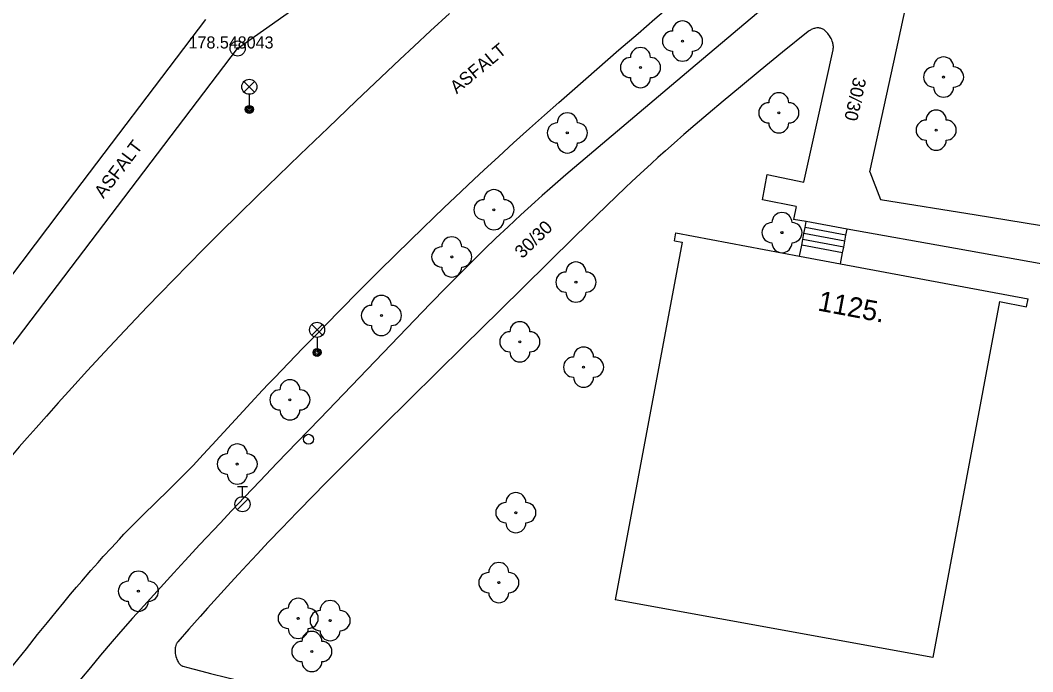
# Model space of a CAD drawing. Extents: x -538441 to -536770, y -1181008 to -1179809.
# Drawn here: x -538289.2 to -538238.9, y -1180725 to -1180692.6 of the extents above; entities that cross this region are included whole.
import ezdxf

# ---------------------------------------------------------------- set-up
doc = ezdxf.new("R2010")
doc.units = 0
for name, color, linetype in [('Vrstva 10', 7, 'Continuous'), ('Vrstva 11', 7, 'Continuous'), ('Vrstva 21', 7, 'Continuous'), ('Vrstva 22', 7, 'Continuous'), ('Vrstva 23', 7, 'Continuous'), ('Vrstva 28', 7, 'Continuous'), ('Vrstva 33', 7, 'Continuous'), ('Vrstva 40', 7, 'Continuous'), ('Vrstva 47', 7, 'Continuous'), ('Vrstva 5', 7, 'Continuous')]:
    doc.layers.add(name, color=color, linetype=linetype)

msp = doc.modelspace()

# ---------------------------------------------------------------- linework, layer by layer
at = {"layer": 'Vrstva 10'}
for p, q in [((-538267.885, -1180692.298), (-538268.82, -1180693.165)), ((-538261.787, -1180696.15), (-538260.547, -1180695.062)), ((-538275.31, -1180699.31), (-538276.408, -1180700.366))]:
    msp.add_line(p, q, dxfattribs=at)
for points in [[(-538260.547, -1180695.062), (-538259.457, -1180694.114), (-538258.501, -1180693.289), (-538257.662, -1180692.569), (-538256.927, -1180691.942), (-538255.636, -1180690.847), (-538254.665, -1180690.029), (-538253.205, -1180688.807)], [(-538268.82, -1180693.165), (-538269.637, -1180693.927), (-538270.349, -1180694.595), (-538271.593, -1180695.768), (-538272.524, -1180696.651), (-538273.918, -1180697.979), (-538275.31, -1180699.31)], [(-538268.165, -1180701.97), (-538267.305, -1180701.154), (-538266.656, -1180700.546), (-538266.167, -1180700.091), (-538265.431, -1180699.414), (-538264.69, -1180698.74), (-538263.896, -1180698.025), (-538263.149, -1180697.357), (-538262.447, -1180696.733), (-538261.787, -1180696.15)], [(-538276.408, -1180700.366), (-538277.431, -1180701.361), (-538278.385, -1180702.298), (-538279.275, -1180703.181), (-538280.106, -1180704.012), (-538280.88, -1180704.794), (-538281.602, -1180705.531), (-538282.276, -1180706.225), (-538282.905, -1180706.878)], [(-538275.187, -1180708.967), (-538274.549, -1180708.31), (-538273.949, -1180707.695), (-538273.385, -1180707.121), (-538272.323, -1180706.048), (-538271.389, -1180705.114), (-538270.567, -1180704.301), (-538269.846, -1180703.593), (-538269.211, -1180702.976), (-538268.654, -1180702.439), (-538268.165, -1180701.97)], [(-538282.905, -1180706.878), (-538283.492, -1180707.493), (-538284.04, -1180708.071)], [(-538284.04, -1180708.071), (-538284.552, -1180708.615), (-538285.03, -1180709.127), (-538285.476, -1180709.608), (-538285.893, -1180710.061), (-538286.671, -1180710.914), (-538287.347, -1180711.664), (-538287.935, -1180712.323), (-538288.448, -1180712.903), (-538288.894, -1180713.412), (-538289.282, -1180713.859), (-538289.959, -1180714.645), (-538290.463, -1180715.237)], [(-538281.866, -1180716.015), (-538281.556, -1180715.71), (-538281.324, -1180715.48), (-538280.98, -1180715.132), (-538280.64, -1180714.78), (-538280.13, -1180714.239), (-538279.687, -1180713.762), (-538278.147, -1180712.084), (-538277.761, -1180711.665), (-538277.178, -1180711.04), (-538276.885, -1180710.729), (-538276.59, -1180710.42), (-538275.867, -1180709.669), (-538275.187, -1180708.967)], [(-538288.376, -1180723.197), (-538287.885, -1180722.586), (-538287.453, -1180722.055), (-538287.071, -1180721.593), (-538286.735, -1180721.19), (-538286.438, -1180720.84), (-538286.177, -1180720.535), (-538285.717, -1180720.004), (-538285.368, -1180719.609), (-538285.104, -1180719.314), (-538284.704, -1180718.875), (-538284.3, -1180718.44), (-538284.077, -1180718.205), (-538283.866, -1180717.987), (-538283.466, -1180717.582), (-538283.113, -1180717.231), (-538281.866, -1180716.015)], [(-538291.684, -1180727.453), (-538291.1, -1180726.69), (-538290.282, -1180725.629), (-538289.564, -1180724.704), (-538288.933, -1180723.898), (-538288.376, -1180723.197)]]:
    msp.add_lwpolyline(points, dxfattribs=at)
at = {"layer": 'Vrstva 11'}
for p, q in [((-538278.42, -1180694.04), (-538258.05, -1180679.59)), ((-538245.78, -1180694.725), (-538244.59, -1180689.27)), ((-538249.66, -1180689.8), (-538255.875, -1180695.065)), ((-538287.245, -1180702.15), (-538280, -1180692.6)), ((-538294.48, -1180715.15), (-538278.42, -1180694.04)), ((-538255.875, -1180695.065), (-538262.09, -1180700.33)), ((-538246.97, -1180700.18), (-538245.78, -1180694.725)), ((-538246.97, -1180700.18), (-538246.44, -1180701.55)), ((-538252.31, -1180701.57), (-538252.07, -1180700.31)), ((-538252.07, -1180700.31), (-538250.25, -1180700.69)), ((-538250.633, -1180701.908), (-538252.31, -1180701.57)), ((-538294.49, -1180711.7), (-538287.245, -1180702.15)), ((-538250.633, -1180701.908), (-538250.76, -1180702.54)), ((-538250.14, -1180702.65), (-538250.76, -1180702.54)), ((-538248.103, -1180703.031), (-538250.14, -1180702.65)), ((-538248.213, -1180703.62), (-538250.25, -1180703.239)), ((-538248.158, -1180703.325), (-538250.195, -1180702.944)), ((-538242.706, -1180703.99), (-538248.103, -1180703.031)), ((-538248.268, -1180703.915), (-538250.305, -1180703.534)), ((-538248.323, -1180704.21), (-538250.36, -1180703.829)), ((-538237.31, -1180704.95), (-538242.706, -1180703.99)), ((-538268.823, -1180706.725), (-538274.33, -1180712.46)), ((-538280.847, -1180722.919), (-538281.4, -1180723.55))]:
    msp.add_line(p, q, dxfattribs=at)
for points in [[(-538250.25, -1180700.69), (-538249.525, -1180697.4), (-538248.8, -1180694.11), (-538248.789, -1180694.047), (-538248.784, -1180693.989), (-538248.784, -1180693.935), (-538248.788, -1180693.884), (-538248.794, -1180693.836), (-538248.803, -1180693.792), (-538248.814, -1180693.751), (-538248.839, -1180693.674), (-538248.868, -1180693.607), (-538248.897, -1180693.549), (-538248.925, -1180693.499), (-538248.981, -1180693.412), (-538249.028, -1180693.348), (-538249.065, -1180693.3), (-538249.126, -1180693.229), (-538249.19, -1180693.16), (-538249.212, -1180693.139), (-538249.257, -1180693.103), (-538249.302, -1180693.075), (-538249.346, -1180693.054), (-538249.389, -1180693.039), (-538249.43, -1180693.029), (-538249.47, -1180693.022), (-538249.507, -1180693.018), (-538249.543, -1180693.017), (-538249.61, -1180693.02), (-538249.668, -1180693.027), (-538249.718, -1180693.038), (-538249.762, -1180693.05), (-538249.836, -1180693.077), (-538249.889, -1180693.101), (-538249.927, -1180693.121), (-538249.981, -1180693.154), (-538250.03, -1180693.19)], [(-538250.03, -1180693.19), (-538251.312, -1180694.226), (-538252.433, -1180695.14), (-538253.412, -1180695.945), (-538254.265, -1180696.656), (-538255.008, -1180697.283), (-538255.655, -1180697.836), (-538256.219, -1180698.323), (-538256.709, -1180698.753), (-538257.137, -1180699.131), (-538257.509, -1180699.464)], [(-538257.509, -1180699.464), (-538257.833, -1180699.756), (-538258.397, -1180700.272), (-538258.817, -1180700.662)], [(-538262.09, -1180700.33), (-538262.499, -1180700.68), (-538262.893, -1180701.022), (-538263.272, -1180701.356), (-538263.637, -1180701.682), (-538263.988, -1180702), (-538264.326, -1180702.31), (-538264.652, -1180702.613), (-538264.967, -1180702.908), (-538265.572, -1180703.483), (-538266.135, -1180704.027), (-538266.659, -1180704.541), (-538267.148, -1180705.026), (-538267.604, -1180705.483), (-538268.029, -1180705.913), (-538268.823, -1180706.725)], [(-538258.817, -1180700.662), (-538259.13, -1180700.957), (-538259.597, -1180701.402), (-538260.06, -1180701.85), (-538261.627, -1180703.382), (-538262.995, -1180704.723), (-538265.384, -1180707.071)], [(-538246.44, -1180701.55), (-538241.675, -1180702.32), (-538236.91, -1180703.09), (-538236.813, -1180703.108), (-538236.72, -1180703.129), (-538236.631, -1180703.152)], [(-538250.461, -1180704.363), (-538250.36, -1180703.829), (-538250.305, -1180703.534), (-538250.25, -1180703.239), (-538250.195, -1180702.944), (-538250.14, -1180702.65)], [(-538248.424, -1180704.744), (-538248.323, -1180704.21), (-538248.268, -1180703.915), (-538248.213, -1180703.62), (-538248.158, -1180703.325), (-538248.103, -1180703.031)], [(-538265.384, -1180707.071), (-538267.173, -1180708.834), (-538269.852, -1180711.483), (-538271.191, -1180712.81)], [(-538274.33, -1180712.46), (-538275.464, -1180713.63), (-538276.453, -1180714.657), (-538277.315, -1180715.557), (-538278.068, -1180716.347), (-538278.724, -1180717.04), (-538279.297, -1180717.648), (-538280.296, -1180718.715), (-538281.041, -1180719.519)], [(-538271.191, -1180712.81), (-538272.53, -1180714.14), (-538273.102, -1180714.711), (-538273.636, -1180715.247), (-538274.135, -1180715.75)], [(-538274.135, -1180715.75), (-538274.6, -1180716.223), (-538275.468, -1180717.113), (-538276.222, -1180717.896), (-538276.879, -1180718.584), (-538277.451, -1180719.19), (-538277.95, -1180719.723), (-538278.385, -1180720.192), (-538278.765, -1180720.604), (-538279.427, -1180721.33), (-538279.922, -1180721.879), (-538280.293, -1180722.293), (-538280.847, -1180722.919)], [(-538281.041, -1180719.519), (-538281.599, -1180720.124), (-538282.431, -1180721.035), (-538283.26, -1180721.95), (-538283.648, -1180722.384), (-538284.009, -1180722.793), (-538284.345, -1180723.178), (-538284.658, -1180723.541), (-538285.24, -1180724.226), (-538285.744, -1180724.828), (-538286.182, -1180725.359), (-538286.563, -1180725.825), (-538287.224, -1180726.644)], [(-538281.4, -1180723.55), (-538281.426, -1180723.583), (-538281.447, -1180723.616), (-538281.465, -1180723.648), (-538281.48, -1180723.679), (-538281.503, -1180723.741), (-538281.517, -1180723.798), (-538281.527, -1180723.848), (-538281.532, -1180723.893), (-538281.536, -1180723.972), (-538281.534, -1180724.032), (-538281.531, -1180724.075), (-538281.522, -1180724.139), (-538281.51, -1180724.2), (-538281.489, -1180724.283), (-538281.466, -1180724.36), (-538281.442, -1180724.427), (-538281.417, -1180724.485), (-538281.393, -1180724.534), (-538281.37, -1180724.575), (-538281.348, -1180724.609), (-538281.327, -1180724.638), (-538281.287, -1180724.682), (-538281.255, -1180724.711), (-538281.228, -1180724.73), (-538281.186, -1180724.753)], [(-538281.186, -1180724.753), (-538281.163, -1180724.763), (-538281.14, -1180724.77), (-538280.652, -1180724.9), (-538280.195, -1180725.018), (-538279.767, -1180725.126), (-538278.963, -1180725.323), (-538278.26, -1180725.49), (-538277.644, -1180725.633), (-538276.567, -1180725.876), (-538273.33, -1180726.59)]]:
    msp.add_lwpolyline(points, dxfattribs=at)
at = {"layer": 'Vrstva 21'}
for radius in [0.375, 0.05]:
    msp.add_circle((-538278.42, -1180694.04), radius, dxfattribs=at)
at = {"layer": 'Vrstva 22'}
for centre in [(-538256.29, -1180693.67), (-538258.38, -1180694.99), (-538243.3, -1180695.46), (-538251.5, -1180697.24), (-538262.02, -1180698.24), (-538243.67, -1180698.1), (-538265.67, -1180702.06), (-538251.34, -1180703.2), (-538267.77, -1180704.41), (-538261.59, -1180705.66), (-538271.27, -1180707.32), (-538264.38, -1180708.63), (-538261.21, -1180709.89), (-538275.82, -1180711.52), (-538278.44, -1180714.71), (-538264.58, -1180717.13), (-538265.43, -1180720.61), (-538283.36, -1180721.04), (-538275.409, -1180722.387), (-538273.821, -1180722.501), (-538274.729, -1180724.036)]:
    msp.add_circle(centre, 0.05, dxfattribs=at)
for centre, start, end in [((-538256.29, -1180693.17), 0, 180), ((-538256.79, -1180693.67), 90, 270), ((-538255.79, -1180693.67), 270, 90), ((-538258.38, -1180694.49), 0, 180), ((-538256.29, -1180694.17), 180, 0), ((-538258.88, -1180694.99), 90, 270), ((-538257.88, -1180694.99), 270, 90), ((-538243.3, -1180694.96), 0, 180), ((-538243.8, -1180695.46), 90, 270), ((-538242.8, -1180695.46), 270, 90), ((-538258.38, -1180695.49), 180, 0), ((-538243.3, -1180695.96), 180, 0), ((-538251.5, -1180696.74), 0, 180), ((-538252, -1180697.24), 90, 270), ((-538251, -1180697.24), 270, 90), ((-538243.67, -1180697.6), 0, 180), ((-538262.02, -1180697.74), 0, 180), ((-538244.17, -1180698.1), 90, 270), ((-538243.17, -1180698.1), 270, 90), ((-538262.52, -1180698.24), 90, 270), ((-538261.52, -1180698.24), 270, 90), ((-538251.5, -1180697.74), 180, 0), ((-538243.67, -1180698.6), 180, 0), ((-538262.02, -1180698.74), 180, 0), ((-538265.67, -1180701.56), 0, 180), ((-538266.17, -1180702.06), 90, 270), ((-538265.17, -1180702.06), 270, 90), ((-538251.34, -1180702.7), 0, 180), ((-538265.67, -1180702.56), 180, 0), ((-538251.84, -1180703.2), 90, 270), ((-538250.84, -1180703.2), 270, 90), ((-538267.77, -1180703.91), 0, 180), ((-538251.34, -1180703.7), 180, 0), ((-538268.27, -1180704.41), 90, 270), ((-538267.27, -1180704.41), 270, 90), ((-538261.59, -1180705.16), 0, 180), ((-538267.77, -1180704.91), 180, 0), ((-538262.09, -1180705.66), 90, 270), ((-538261.09, -1180705.66), 270, 90), ((-538261.59, -1180706.16), 180, 0), ((-538271.27, -1180706.82), 0, 180), ((-538271.77, -1180707.32), 90, 270), ((-538270.77, -1180707.32), 270, 90), ((-538264.38, -1180708.13), 0, 180), ((-538271.27, -1180707.82), 180, 0), ((-538264.88, -1180708.63), 90, 270), ((-538263.88, -1180708.63), 270, 90), ((-538264.38, -1180709.13), 180, 0), ((-538261.21, -1180709.39), 0, 180), ((-538261.71, -1180709.89), 90, 270), ((-538260.71, -1180709.89), 270, 90), ((-538275.82, -1180711.02), 0, 180), ((-538261.21, -1180710.39), 180, 0), ((-538276.32, -1180711.52), 90, 270), ((-538275.32, -1180711.52), 270, 90), ((-538275.82, -1180712.02), 180, 0), ((-538278.44, -1180714.21), 0, 180), ((-538278.94, -1180714.71), 90, 270), ((-538277.94, -1180714.71), 270, 90), ((-538278.44, -1180715.21), 180, 0), ((-538264.58, -1180716.63), 0, 180), ((-538265.08, -1180717.13), 90, 270), ((-538264.08, -1180717.13), 270, 90), ((-538264.58, -1180717.63), 180, 0), ((-538265.43, -1180720.11), 0, 180), ((-538283.36, -1180720.54), 0, 180), ((-538265.93, -1180720.61), 90, 270), ((-538264.93, -1180720.61), 270, 90), ((-538283.86, -1180721.04), 90, 270), ((-538282.86, -1180721.04), 270, 90), ((-538265.43, -1180721.11), 180, 0), ((-538283.36, -1180721.54), 180, 0), ((-538275.909, -1180722.387), 90, 270), ((-538275.409, -1180721.887), 0, 180), ((-538274.909, -1180722.387), 270, 90), ((-538273.821, -1180722.001), 0, 180), ((-538274.321, -1180722.501), 90, 270), ((-538273.321, -1180722.501), 270, 90), ((-538275.409, -1180722.887), 180, 0), ((-538274.729, -1180723.536), 0, 180), ((-538273.821, -1180723.001), 180, 0), ((-538275.229, -1180724.036), 90, 270), ((-538274.229, -1180724.036), 270, 90), ((-538274.729, -1180724.536), 180, 0)]:
    msp.add_arc(centre, 0.5, start, end, dxfattribs=at)
at = {"layer": 'Vrstva 28'}
for p, q in [((-538278.43, -1180715.835), (-538277.93, -1180715.835)), ((-538278.18, -1180716.335), (-538278.18, -1180715.835)), ((-538278.438, -1180716.982), (-538277.908, -1180716.452))]:
    msp.add_line(p, q, dxfattribs=at)
for centre, radius in [((-538274.89, -1180713.48), 0.25), ((-538278.18, -1180716.71), 0.375)]:
    msp.add_circle(centre, radius, dxfattribs=at)
at = {"layer": 'Vrstva 33'}
for p, q in [((-538278.105, -1180696.21), (-538277.575, -1180695.68)), ((-538278.105, -1180695.68), (-538277.575, -1180696.21)), ((-538277.84, -1180696.32), (-538277.84, -1180697.07)), ((-538274.735, -1180708.3), (-538274.205, -1180707.77)), ((-538274.735, -1180707.77), (-538274.205, -1180708.3)), ((-538274.47, -1180708.41), (-538274.47, -1180709.16))]:
    msp.add_line(p, q, dxfattribs=at)
for centre, radius in [((-538277.84, -1180695.945), 0.375), ((-538277.84, -1180697.07), 0.2), ((-538277.84, -1180697.07), 0.145), ((-538277.84, -1180697.07), 0.0876), ((-538274.47, -1180708.035), 0.375), ((-538274.47, -1180709.16), 0.2), ((-538274.47, -1180709.16), 0.145), ((-538274.47, -1180709.16), 0.0876)]:
    msp.add_circle(centre, radius, dxfattribs=at)
at = {"layer": 'Vrstva 5'}
for p, q in [((-538256.694, -1180703.603), (-538256.62, -1180703.21)), ((-538256.62, -1180703.21), (-538250.461, -1180704.363)), ((-538256.309, -1180703.675), (-538259.64, -1180721.47)), ((-538256.694, -1180703.603), (-538256.309, -1180703.675)), ((-538250.461, -1180704.363), (-538248.424, -1180704.744)), ((-538248.424, -1180704.744), (-538239.1, -1180706.49)), ((-538240.525, -1180706.63), (-538243.84, -1180724.34)), ((-538240.525, -1180706.63), (-538239.173, -1180706.883)), ((-538239.173, -1180706.883), (-538239.1, -1180706.49)), ((-538243.84, -1180724.34), (-538259.64, -1180721.47))]:
    msp.add_line(p, q, dxfattribs=at)

# ---------------------------------------------------------------- texts
at = {"layer": 'Vrstva 22'}
msp.add_text('178.54 ', height=0.6, dxfattribs=at).set_placement((-538280.867, -1180694.04))
at = {"layer": 'Vrstva 23'}
msp.add_text('8043', height=0.6, dxfattribs=at).set_placement((-538278.42, -1180694.04))
at = {"layer": 'Vrstva 40'}
for s, rotation, p in [('ASFALT', 39.7119, (-538267.522, -1180696.325)), ('30/30', 257.5727, (-538247.776, -1180695.431)), ('ASFALT', 52.737, (-538285.097, -1180701.536)), ('30/30', 44.414, (-538264.257, -1180704.524))]:
    msp.add_text(s, height=0.65, rotation=rotation, dxfattribs=at).set_placement(p)
at = {"layer": 'Vrstva 47'}
msp.add_text('1125.', height=1, rotation=349.3961, dxfattribs=at).set_placement((-538249.605, -1180707.066))

doc.saveas('drawing.dxf')
